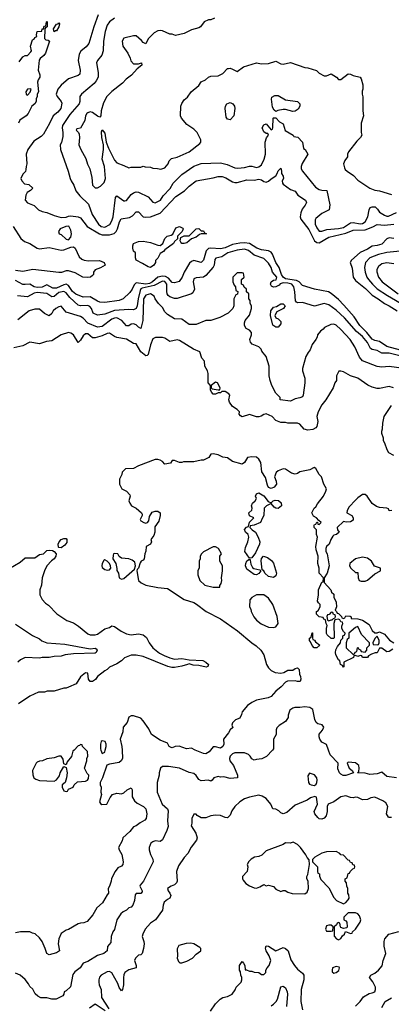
# Model space of a CAD drawing. Header units: inches. Extents: x 2348352 to 2479776, y 460422 to 613655.
# Tile 288 of 590: x 2395425 to 2398507, y 567887 to 576069. Entities that reach past the tile are written whole.
import ezdxf

# ---------------------------------------------------------------- set-up
doc = ezdxf.new("R2010")
doc.units = ezdxf.units.IN
doc.header["$MEASUREMENT"] = 0
doc.layers.add('C3596', color=7, linetype='Continuous')
doc.layers.add('C3597', color=7, linetype='Continuous')

msp = doc.modelspace()

# ---------------------------------------------------------------- linework, layer by layer
at = {"layer": 'C3596', "color": 4}
for points, elevation in [([(2397521.7, 570000), (2397472.8, 569947.2), (2397433.7, 569926.3), (2397390, 569922), (2397370, 569915.3), (2397350, 569928), (2397338, 569950), (2397323.1, 569963.1), (2397290, 569975.3), (2397210, 569978), (2397190, 569969.3), (2397170.7, 569950), (2397165.5, 569930), (2397168, 569910), (2397198.8, 569870), (2397231.3, 569790), (2397231, 569769), (2397170, 569762), (2397118, 569778), (2397090, 569775.3), (2397070, 569779), (2397034, 569770), (2397022, 569750), (2397010, 569742), (2396990, 569748.7), (2396930, 569744), (2396910, 569755.3), (2396889.3, 569789.3), (2396870, 569804), (2396830, 569813.2), (2396751.1, 569848.9), (2396658, 569862), (2396610, 569862), (2396592, 569850), (2396582.8, 569810), (2396582.8, 569790), (2396564, 569730), (2396564.7, 569650), (2396607.3, 569550), (2396650, 569511), (2396655.9, 569495.9), (2396650.8, 569410.8), (2396655.3, 569364.7), (2396646.8, 569330), (2396610, 569254), (2396590, 569241.2), (2396550, 569245.2), (2396530, 569237.2), (2396514, 569226), (2396507.5, 569212.5), (2396498.8, 569190), (2396498.8, 569170), (2396510.9, 569130.9), (2396530, 569094), (2396531, 569070), (2396451.3, 568910), (2396423.6, 568876.4), (2396422, 568870), (2396442, 568830), (2396439.6, 568820.4), (2396430.9, 568809.1), (2396390, 568808), (2396382.8, 568797.2), (2396378, 568750), (2396364.7, 568710), (2396350, 568695.3), (2396330, 568688), (2396312, 568670), (2396284.5, 568655.5), (2396262.5, 568637.5), (2396230.8, 568590), (2396210.6, 568509.4), (2396198, 568490), (2396184.7, 568450), (2396179.6, 568400.4), (2396152.7, 568367.3), (2396151.3, 568330), (2396122, 568310), (2396070, 568293.2), (2395990, 568244), (2395950, 568228.7), (2395926, 568190), (2395882, 568158), (2395865.2, 568134.8), (2395846.8, 568033.2), (2395810, 567998), (2395794, 567990), (2395792, 567970), (2395782, 567958), (2395728.4, 567928.4), (2395690, 567928.7), (2395650, 567942), (2395600.4, 567940.4), (2395574.6, 567954.6), (2395553.6, 567973.6), (2395532.5, 568012.5), (2395510, 568035.3), (2395498.4, 568058.4), (2395470, 568094), (2395430, 568129), (2395390, 568145.2)], 108), ([(2396274.1, 570000), (2396277.3, 569930), (2396266.8, 569910), (2396250, 569896), (2396170, 569883.7), (2396146.8, 569873.2), (2396111.6, 569768.4), (2396092, 569730), (2396092, 569710), (2396102, 569690), (2396098, 569650), (2396104.7, 569630), (2396086, 569570), (2396095.3, 569555.3), (2396107.5, 569547.5), (2396149, 569551), (2396175.5, 569604.5), (2396195.3, 569630), (2396230, 569640.7), (2396270, 569636), (2396290, 569644.7), (2396315.3, 569670), (2396350, 569684.7), (2396358.8, 569670), (2396358, 569610), (2396378, 569578), (2396399.1, 569559.1), (2396450.5, 569530.5), (2396470.8, 569510), (2396478.8, 569470), (2396474.8, 569430), (2396463.5, 569416.5), (2396424.5, 569395.5), (2396390, 569368.7), (2396370, 569362), (2396338, 569322), (2396281, 569270), (2396274.4, 569245.6), (2396244.7, 569190), (2396251.3, 569170), (2396273.2, 569133.2), (2396282.8, 569070), (2396281, 569050), (2396270, 569035.3), (2396239.8, 569020.2), (2396216, 568990), (2396187.1, 568932.9), (2396184.7, 568910), (2396171, 568870), (2396158, 568850), (2396162, 568810), (2396150, 568798), (2396110.6, 568729.4), (2396064.7, 568690), (2396030.6, 568629.4), (2395985.4, 568574.6), (2395956.9, 568563.1), (2395930, 568562), (2395910, 568555.3), (2395830.7, 568509.3), (2395810, 568502), (2395770, 568475.3), (2395750.7, 568430), (2395744, 568390), (2395756, 568330), (2395730, 568314), (2395670, 568297.2), (2395650, 568308.7), (2395637, 568350), (2395610, 568408), (2395590, 568438), (2395553.6, 568473.6), (2395530, 568478), (2395510, 568488), (2395430.9, 568489.1), (2395390, 568482)], 104), ([(2395876.3, 570000), (2395866.8, 569990), (2395853.2, 569946.8), (2395818.8, 569901.2), (2395810, 569878), (2395790, 569886), (2395784.7, 569924.7), (2395770, 569948), (2395750, 569948.7), (2395710, 569935.3), (2395650, 569928), (2395614, 569910), (2395590, 569908), (2395570, 569898), (2395562, 569890), (2395532, 569830), (2395532.7, 569792.7), (2395542, 569770), (2395558, 569758), (2395590, 569746), (2395710, 569741), (2395730, 569751.3), (2395755.5, 569784.5), (2395761.2, 569810), (2395790, 569862), (2395810, 569854), (2395818, 569810), (2395812, 569770), (2395802, 569730), (2395778, 569710), (2395778, 569690), (2395790, 569662), (2395810, 569654), (2395822, 569658), (2395830, 569674), (2395868.4, 569691.6), (2395878, 569710), (2395904.7, 569735.3), (2395970, 569742), (2395986, 569750), (2395996.4, 569763.6), (2395998, 569790), (2395984.7, 569804.7), (2395962, 569850), (2395982, 569910), (2395982, 569930), (2395988.7, 569950), (2395987.3, 569987.3), (2395975.1, 570000)], 104), ([(2396098.8, 570000), (2396110, 569972), (2396130, 569982), (2396134.7, 570000)], 104), ([(2397008.7, 570000), (2396995.6, 569984.4), (2396970, 569969.4), (2396950, 569972), (2396907.5, 569987.5), (2396881.5, 570000)], 104), ([(2398550, 569768.7), (2398470, 569781.2), (2398430, 569815.3), (2398390, 569801.2), (2398330, 569797.2), (2398290, 569808.7), (2398226, 569810), (2398238, 569822), (2398242, 569850), (2398237.2, 569870), (2398210, 569892.7), (2398150, 569898), (2398142, 569890), (2398158, 569850), (2398182, 569830), (2398194, 569810), (2398130, 569789.2), (2398109.1, 569789.1), (2398090, 569798), (2398078, 569810), (2398064.7, 569844.7), (2398068, 569890), (2398000.2, 569960.2), (2397986.2, 570000)], 108), ([(2398510, 569438), (2398490, 569438), (2398483.1, 569443.1), (2398469, 569470), (2398478, 569530), (2398462, 569562), (2398438, 569578), (2398370, 569609.2), (2398337.5, 569602.5), (2398310, 569589.2), (2398270, 569585.2), (2398230, 569606.6), (2398210, 569609.4), (2398190, 569602), (2398170, 569604.5), (2398130, 569619.5), (2398090, 569612.3), (2398030, 569568.7), (2397984.7, 569550), (2397976, 569530), (2397974.8, 569490), (2397967.3, 569452.7), (2397950, 569434), (2397930, 569426), (2397910, 569429.2), (2397898.6, 569438.6), (2397874, 569470), (2397868, 569490), (2397895.3, 569550), (2397887.3, 569607.3), (2397874, 569614), (2397836.9, 569603.1), (2397810, 569582), (2397710, 569542), (2397639.8, 569480.2), (2397610, 569468.7), (2397590, 569478), (2397574.6, 569494.6), (2397550, 569508), (2397526, 569510), (2397508.7, 569550), (2397470, 569598), (2397437.2, 569617.2), (2397410, 569624), (2397330, 569609.2), (2397290, 569593.2), (2397250, 569569), (2397210.8, 569530), (2397184.5, 569495.5), (2397170, 569458), (2397150, 569435.3), (2397130, 569439), (2397090, 569457.2), (2397050, 569459), (2397010, 569454), (2396970, 569435.3), (2396930, 569435.3), (2396896.4, 569456.4), (2396890, 569466), (2396870, 569466), (2396854, 569430), (2396852.7, 569392.7), (2396846, 569370), (2396884.7, 569310), (2396898, 569270), (2396892, 569250), (2396846.4, 569193.6), (2396819.8, 569140.2), (2396790, 569108), (2396743.5, 569036.5), (2396726.8, 568990), (2396730.8, 568910), (2396724.5, 568895.5), (2396710, 568879), (2396682, 568870), (2396651.3, 568850), (2396656, 568830), (2396671, 568810), (2396678, 568790), (2396671.3, 568770), (2396650, 568759), (2396623.4, 568736.6), (2396614, 568710), (2396610, 568668.7), (2396551.3, 568590), (2396510, 568562), (2396466, 568510), (2396446, 568470), (2396441, 568450), (2396456, 568410), (2396458, 568390), (2396452, 568350), (2396442, 568310), (2396430, 568298), (2396410, 568295.3), (2396384.7, 568270), (2396378, 568250), (2396392, 568210), (2396392, 568190), (2396330, 568173.2), (2396297.3, 568150), (2396288.4, 568131.6), (2396284.9, 568110), (2396284.7, 568050), (2396278, 568010), (2396270, 567998), (2396250, 568028), (2396238.9, 568058.9), (2396190, 568149.2), (2396170, 568159.3), (2396150, 568157.2), (2396102, 568130), (2396087.3, 568112.7), (2396080.7, 568090), (2396082, 568070), (2396084.9, 568050), (2396101.6, 568010), (2396104.7, 567944.7), (2396164.7, 567850)], 112), ([(2398210, 567871), (2398248.7, 567910), (2398278, 567950), (2398322.7, 567977.3), (2398350, 567981), (2398370, 567992), (2398377.2, 568010), (2398377.2, 568030), (2398354.8, 568074.8), (2398328, 568110), (2398338, 568130), (2398370, 568146), (2398402, 568170), (2398433.2, 568206.8), (2398441.2, 568250), (2398460.9, 568310), (2398449.2, 568370.8), (2398449, 568410), (2398455.3, 568430), (2398488, 568470), (2398569.3, 568490.7)], 112), ([(2397008.9, 567831.1), (2397048, 567890), (2397088, 567930), (2397110, 567944.7), (2397150, 567951.3), (2397188, 567970), (2397212.9, 568007.1), (2397222, 568030), (2397262, 568070), (2397268.7, 568090), (2397268.7, 568110), (2397258, 568130), (2397256.4, 568156.4), (2397248, 568170), (2397248.4, 568208.4), (2397270, 568242), (2397282, 568230), (2397292, 568210), (2397294, 568174), (2397306, 568174), (2397330, 568162), (2397350, 568162), (2397370, 568154), (2397410, 568152), (2397430, 568134), (2397450, 568134), (2397466, 568150), (2397468, 568170), (2397478, 568190), (2397495.3, 568210), (2397508, 568250), (2397495.3, 568290), (2397469.3, 568330), (2397465.2, 568354.8), (2397470, 568372), (2397490, 568371.3), (2397550, 568331.3), (2397610, 568358), (2397630, 568352), (2397650.8, 568330), (2397675.3, 568255.3), (2397704.7, 568210), (2397730, 568178), (2397770, 568146), (2397782.8, 568130), (2397780.7, 568090), (2397760.7, 568010), (2397756.3, 567910), (2397770, 567842)], 112), ([(2397510, 567874.8), (2397530, 567887.3), (2397552.3, 567910), (2397562.7, 567930), (2397590, 568032), (2397610, 568038), (2397630, 568024.7), (2397644, 567990), (2397647.3, 567970), (2397637.6, 567870)], 108), ([(2398430, 567861), (2398457.2, 567910), (2398510, 567941)], 108), ([(2396133.2, 567833.2), (2396050, 567888), (2396004.5, 567855.5)], 112)]:
    msp.add_lwpolyline(points, dxfattribs=dict(at, elevation=elevation))
for points, elevation in [([(2397830, 569808.7), (2397814.8, 569785.2), (2397820.7, 569730), (2397830, 569716), (2397842, 569710), (2397870, 569706), (2397884, 569716), (2397889, 569730), (2397893.2, 569750), (2397889, 569770), (2397870, 569794)], 112), ([(2397693.6, 569233.6), (2397667.3, 569227.3), (2397630, 569228), (2397610, 569215.3), (2397470, 569162), (2397434, 569126), (2397410, 569114), (2397374, 569110), (2397346.4, 569093.6), (2397325.4, 569074.6), (2397312, 569050), (2397318, 569030), (2397312, 568990), (2397272, 568950), (2397272, 568930), (2397278, 568918), (2397302, 568890), (2397330, 568871.3), (2397370, 568856), (2397390, 568851.3), (2397418, 568862), (2397450, 568882), (2397470, 568872), (2397490, 568878), (2397530, 568864.7), (2397550, 568844.7), (2397590, 568824.7), (2397610, 568832), (2397628.4, 568831.6), (2397650, 568818), (2397686.4, 568806.4), (2397790, 568804.7), (2397810, 568818), (2397821.2, 568850), (2397819, 568910), (2397808, 568930), (2397808, 568950), (2397814.6, 568965.4), (2397828, 569050), (2397827.3, 569087.3), (2397810, 569106), (2397798, 569130), (2397755.3, 569190), (2397730, 569215.3)], 116), ([(2398050, 569158), (2397970, 569155.3), (2397930, 569142), (2397874, 569110), (2397854, 569090), (2397854, 569070), (2397894, 569030), (2397894, 568990), (2397898, 568978), (2397911.6, 568971.6), (2397912.7, 568952.7), (2397923.6, 568923.6), (2397990, 568854), (2398030, 568774), (2398054, 568750), (2398110, 568722), (2398130, 568734), (2398150, 568754), (2398158, 568770), (2398156.4, 568796.4), (2398146, 568810), (2398146, 568850), (2398138, 568870), (2398136.4, 568896.4), (2398126, 568910), (2398126, 568930), (2398142, 568938), (2398150, 568974), (2398162, 568978), (2398166, 568990), (2398187.3, 569012.7), (2398202, 569018), (2398206, 569030), (2398202, 569042), (2398187.3, 569047.3), (2398182, 569062), (2398170, 569066), (2398162, 569082), (2398150, 569086), (2398110, 569126), (2398090, 569128), (2398080.4, 569140.4)], 116), ([(2398210, 568648), (2398150, 568648), (2398114, 568610), (2398114, 568590), (2398130, 568582), (2398138, 568570), (2398142, 568530), (2398138, 568522), (2398110, 568518), (2398090, 568526), (2398086, 568530), (2398082, 568562), (2398070, 568566), (2398058, 568562), (2398052.7, 568547.3), (2398034, 568530), (2398032.7, 568452.7), (2398054, 568430), (2398070, 568422), (2398090, 568434), (2398103.1, 568456.9), (2398118, 568470), (2398127.3, 568492.7), (2398170, 568474), (2398182, 568478), (2398186, 568490), (2398210, 568512), (2398248.7, 568570), (2398254, 568590), (2398243.1, 568623.1), (2398230, 568638)], 116), ([(2398010, 568546), (2397990, 568546), (2397970, 568538), (2397962, 568510), (2397970, 568494), (2398010, 568494), (2398022, 568498), (2398026, 568530)], 116), ([(2396845.4, 568394.6), (2396806.4, 568393.6), (2396745.4, 568374.6), (2396731.3, 568348.7), (2396734.8, 568290), (2396731.3, 568270), (2396742, 568242), (2396752.7, 568232.7), (2396770, 568232), (2396810, 568244.7), (2396858, 568270), (2396890, 568304.7), (2396928, 568330), (2396928, 568350), (2396920.4, 568360.4), (2396870, 568388.7)], 116), ([(2398050, 568201.2), (2398021, 568190), (2398016, 568170), (2398018, 568158), (2398030, 568146), (2398050, 568151.3), (2398072.9, 568167.1), (2398078, 568190), (2398074.6, 568194.6)], 116)]:
    msp.add_lwpolyline(points, close=True, dxfattribs=dict(at, elevation=elevation))
at = {"layer": 'C3597', "color": 4}
for points, elevation in [([(2396076.3, 576110), (2396040.5, 576010), (2395998.8, 575870), (2395976.4, 575843.6), (2395932.5, 575807.5), (2395918.8, 575781.2), (2395910.5, 575730), (2395926.8, 575650), (2395922.8, 575617.2), (2395910, 575604), (2395830, 575578), (2395770, 575524.5), (2395741.6, 575490), (2395728.4, 575450), (2395736.3, 575430), (2395767.7, 575390), (2395774.2, 575374.2), (2395766, 575330), (2395740.3, 575299.7), (2395702.8, 575270), (2395673.2, 575206.8), (2395622.5, 575117.5), (2395601.6, 575098.4), (2395541.4, 575058.6), (2395492, 574990), (2395478, 574950), (2395484.7, 574870), (2395478, 574850), (2395476.9, 574823.1), (2395472, 574808), (2395450, 574786), (2395434, 574750), (2395442, 574730), (2395466, 574706), (2395499.6, 574699.6), (2395534, 574670), (2395514, 574650), (2395487.3, 574632.7), (2395474.8, 574610), (2395471, 574570), (2395490, 574546), (2395545.4, 574525.4), (2395582, 574490), (2395610, 574474.8), (2395650, 574466), (2395710, 574441), (2395770, 574424), (2395810, 574426.8), (2395830, 574436), (2395850, 574438.8), (2395910, 574431.3), (2395930, 574421), (2395984.7, 574350), (2396088.1, 574288.1), (2396110, 574279.6), (2396170, 574282), (2396207.2, 574292.8), (2396225.1, 574310), (2396235.6, 574330), (2396252, 574390), (2396265.8, 574414.2), (2396335.6, 574424.4), (2396360.1, 574439.9), (2396390, 574471), (2396410, 574471), (2396450, 574431), (2396470, 574427.3), (2396510.9, 574430.9), (2396590, 574461.1), (2396719.2, 574600.8), (2396793.1, 574646.9), (2396830, 574684.9), (2396890, 574730.4), (2397030, 574753.4), (2397070, 574764.9), (2397105.2, 574765.2), (2397134.2, 574754.2), (2397190, 574722), (2397210, 574716.3), (2397230, 574716.3), (2397310, 574739.1), (2397370, 574736.3), (2397410, 574742.8), (2397430, 574737.3), (2397450, 574722.8), (2397470, 574718.8), (2397490, 574726), (2397510, 574746), (2397549.1, 574770.9), (2397562, 574790), (2397570, 574814), (2397590, 574834), (2397598, 574810), (2397598, 574790), (2397611.3, 574768.7), (2397612, 574750), (2397601, 574730), (2397604, 574710), (2397610, 574701), (2397670, 574658.8), (2397710, 574644.7), (2397731.3, 574610), (2397796, 574570), (2397802.8, 574550), (2397792.5, 574527.5), (2397767, 574493), (2397756.4, 574463.6), (2397752.4, 574430), (2397757.6, 574410), (2397824.6, 574324.6), (2397870, 574230.6), (2397890, 574216.4), (2397910, 574215.3), (2397990, 574260.3), (2398130, 574295.8), (2398190, 574318.9), (2398290, 574323.6), (2398353.1, 574346.9), (2398390, 574366.8), (2398450, 574362.4), (2398529.7, 574370.3)], 84), ([(2396210, 576081.2), (2396168.5, 576051.5), (2396150, 576022), (2396133, 575970), (2396120.5, 575890), (2396117.3, 575810), (2396107.1, 575772.9), (2396071.1, 575728.9), (2396062, 575710), (2396076, 575630), (2396076, 575590), (2396059.8, 575560.2), (2396041.4, 575538.6), (2395938, 575450), (2395924.7, 575430), (2395924.7, 575390), (2395918, 575370), (2395840.5, 575279.5), (2395780.7, 575190), (2395777.3, 575170), (2395784, 575130), (2395782, 575098), (2395770.6, 575049.4), (2395761, 575030), (2395762.8, 574990), (2395827.7, 574810), (2395843, 574750), (2395850.7, 574730), (2395874.4, 574694.4), (2395890, 574646), (2395923.8, 574603.8), (2395995.8, 574535.8), (2396026.7, 574450), (2396078, 574370), (2396101, 574350), (2396130, 574346), (2396172.5, 574367.5), (2396190, 574398), (2396199.7, 574430), (2396220.9, 574590), (2396230, 574606), (2396290, 574562.8), (2396296.5, 574563.5), (2396310, 574566), (2396350, 574614.8), (2396370, 574630.8), (2396390, 574638.8), (2396410, 574636), (2396490, 574596), (2396530, 574551), (2396550, 574547.3), (2396593.2, 574570), (2396615.9, 574604.1), (2396673.3, 574666.7), (2396699.3, 574710), (2396770, 574782.8), (2396870, 574850.7), (2396930, 574874), (2397090, 574879.1), (2397145.8, 574865.8), (2397210, 574836.3), (2397233.7, 574833.7), (2397290, 574839.1), (2397330, 574850.7), (2397350, 574850.7), (2397390, 574841), (2397410, 574844.7), (2397430, 574862), (2397453.2, 574910), (2397464, 574950), (2397461.2, 575050), (2397473.6, 575086.4), (2397488, 575110), (2397482, 575122), (2397470, 575122), (2397450, 575138), (2397435.3, 575170), (2397450, 575194), (2397470, 575202), (2397510, 575154), (2397522, 575158), (2397526, 575170), (2397528.9, 575251.1), (2397530, 575254), (2397550, 575254), (2397579.8, 575219.8), (2397610, 575202), (2397626.8, 575146.8), (2397694, 575110), (2397698, 575098), (2397732.7, 575092.7), (2397772, 575050), (2397778, 574998), (2397794, 574990), (2397814, 574950), (2397767.5, 574872.5), (2397761, 574850), (2397761, 574830), (2397771.3, 574810), (2397878, 574678), (2397910, 574658), (2397930, 574651.3), (2397972, 574650), (2397998, 574530), (2397992, 574490), (2397930, 574459), (2397882.5, 574417.5), (2397875.3, 574404.7), (2397877.3, 574370), (2397890, 574338), (2397910, 574311), (2397930, 574310.8), (2397973.6, 574326.4), (2398070, 574332.7), (2398110, 574343.1), (2398170, 574380.5), (2398190, 574383.8), (2398250, 574373), (2398270, 574375.5), (2398291.8, 574390), (2398312, 574430), (2398324, 574490), (2398333.2, 574506.8), (2398350, 574514.8), (2398372.7, 574512.7), (2398394.2, 574494.2), (2398410.5, 574470.5), (2398450, 574444), (2398470, 574436.3), (2398483.2, 574436.8), (2398550, 574467.3)], 88), ([(2397039.6, 576080.4), (2397010, 576068), (2396990, 576068), (2396954, 576050), (2396924.7, 576010), (2396910, 576001.2), (2396850, 575983.7), (2396790, 575952.7), (2396718, 575938), (2396688.4, 575948.4), (2396670, 575948.7), (2396610, 575975.3), (2396590, 575979), (2396570, 575975.3), (2396539.8, 575960.2), (2396491.3, 575910), (2396470, 575868), (2396450, 575878), (2396436.5, 575896.5), (2396390, 575935.3), (2396370, 575935.3), (2396290, 575914), (2396276, 575890), (2396281, 575850), (2396321, 575790), (2396341, 575750), (2396346.8, 575726.8), (2396370, 575702), (2396410, 575702), (2396434, 575710), (2396438, 575690), (2396399.8, 575660.2), (2396353.5, 575606.5), (2396306.9, 575573.1), (2396278, 575542), (2396190, 575472.7), (2396148.9, 575431.1), (2396121.1, 575378.9), (2396101.6, 575310), (2396097.3, 575270), (2396090, 575259), (2396070, 575266), (2396030, 575297.2), (2396010, 575304), (2395990, 575295.3), (2395982, 575290), (2395972, 575270), (2395964.7, 575230), (2395930, 575166), (2395898, 575162), (2395894, 575150), (2395912, 575132), (2395916.9, 575116.9), (2395921, 575090), (2395914.8, 575030), (2395930.8, 574990), (2395974.4, 574914.4), (2395987.5, 574867.5), (2396006, 574830), (2396023.6, 574756.4), (2396030, 574694), (2396050, 574672), (2396070, 574672), (2396094.6, 574685.4), (2396124.7, 574715.3), (2396136.2, 574750), (2396129.3, 574850), (2396108.7, 574910), (2396119.5, 574990), (2396119.3, 575030), (2396105.1, 575090), (2396104.5, 575135.5), (2396110, 575154), (2396130, 575124.7), (2396142.8, 575050), (2396161.3, 575001.3), (2396210, 574901), (2396230, 574878), (2396290, 574858), (2396330, 574838), (2396350, 574842), (2396430, 574842), (2396450, 574852), (2396464.7, 574844.7), (2396510, 574842), (2396530, 574834), (2396567.3, 574832.7), (2396594.6, 574825.4), (2396630, 574838), (2396655.3, 574870), (2396664.7, 574895.3), (2396684.7, 574915.3), (2396730, 574926), (2396830, 574971), (2396920.4, 575039.6), (2396928, 575050), (2396928, 575070), (2396898, 575130), (2396870, 575158), (2396810, 575198), (2396768, 575250), (2396758, 575270), (2396762, 575350), (2396769.1, 575370.9), (2396790, 575402), (2396816.5, 575423.5), (2396848, 575470), (2396910, 575522), (2396928.9, 575551.1), (2396966, 575570), (2396990, 575592), (2397010, 575598), (2397070, 575602), (2397110, 575622), (2397150, 575662), (2397156.4, 575663.6), (2397170, 575664.7), (2397190, 575658), (2397230, 575638), (2397282, 575678), (2397390, 575711.3), (2397430, 575702), (2397490, 575704.7), (2397550, 575724.7), (2397590, 575701), (2397610, 575698), (2397670, 575714), (2397790, 575671.3), (2397814, 575670), (2397886.4, 575646.4), (2397910, 575624.7), (2397950, 575602), (2397970, 575602), (2398010, 575618), (2398052, 575590), (2398070, 575572), (2398090, 575572), (2398150, 575618), (2398170, 575616), (2398190, 575604.7), (2398250, 575592), (2398257.3, 575577.3), (2398271.6, 575528.4), (2398271.6, 575491.6), (2398264.7, 575475.3), (2398264.7, 575450), (2398271.6, 575428.4), (2398272, 575310), (2398278, 575270), (2398258, 575210), (2398258, 575130), (2398262, 575110), (2398252, 575090), (2398221.4, 575058.6), (2398151.3, 574970), (2398144.7, 574950), (2398144.7, 574930), (2398122, 574898), (2398111, 574870), (2398118, 574838), (2398124.9, 574824.9), (2398141, 574810), (2398193.7, 574773.7), (2398230, 574736), (2398330, 574667.7), (2398370, 574650.8), (2398410, 574646), (2398510, 574617.3)], 92), ([(2395420.2, 575719.8), (2395450, 575761), (2395470, 575771.3), (2395490, 575772), (2395518, 575802), (2395522, 575810), (2395514, 575850), (2395530, 575901), (2395546.3, 575913.7), (2395550, 575922), (2395566, 575930), (2395563.1, 575943.1), (2395570, 575970.7), (2395607.3, 575972.7), (2395610, 575992), (2395626, 575994), (2395626, 576006), (2395630, 576014), (2395642, 576018), (2395648, 576050), (2395652.7, 576052.7), (2395652, 576010), (2395638, 576002), (2395632.7, 575987.3), (2395631.6, 575911.6), (2395642, 575902), (2395659.8, 575899.8), (2395670.7, 575890.7), (2395638.3, 575790), (2395625.5, 575770), (2395593.8, 575746.2), (2395587.3, 575732.7), (2395578.4, 575650), (2395591.3, 575610), (2395591.3, 575590), (2395578, 575570), (2395572, 575550), (2395582, 575470), (2395570.7, 575449.3), (2395570.6, 575430), (2395561, 575410), (2395561, 575390), (2395551.3, 575370), (2395524.7, 575350), (2395494.8, 575290), (2395478.8, 575270), (2395425.2, 575234.8), (2395414, 575210)], 76), ([(2395370, 574350.4), (2395434, 574250), (2395465.7, 574225.7), (2395510, 574208.2), (2395569.1, 574169.1), (2395590, 574165.7), (2395670, 574174.3), (2395770, 574154.4), (2395790, 574155.8), (2395850, 574179.2), (2395870, 574182), (2395886, 574170), (2395918.3, 574098.3), (2395939, 574079), (2395961, 574070), (2395994.6, 574065.4), (2396087.5, 574067.5), (2396124.7, 574050), (2396134, 574030), (2396094, 574006), (2396050.7, 573989.3), (2396036, 573970), (2396036, 573950), (2396030, 573942), (2396012, 573930), (2395990, 573926.6), (2395949.7, 573929.7), (2395886.2, 573966.2), (2395830, 573980.5), (2395810, 573980.7), (2395772.6, 573967.4), (2395750, 573966.9), (2395533, 573993), (2395450, 573975.8), (2395390, 573984.5)], 76), ([(2398583.3, 573323.3), (2398470, 573352.3), (2398410, 573394.5), (2398370, 573402.9), (2398350, 573414), (2398305.1, 573470), (2398246.4, 573526.4), (2398198.5, 573598.5), (2398115.2, 573695.2), (2398070, 573742.9), (2398010, 573794), (2397986.6, 573806.6), (2397869.4, 573829.4), (2397770, 573859.3), (2397742.7, 573890), (2397721.5, 573901.4), (2397630, 573915.9), (2397609.3, 573929.3), (2397596.1, 573950), (2397576.3, 574010), (2397549.7, 574050), (2397520.8, 574120.8), (2397510, 574136.2), (2397490, 574147.3), (2397430, 574156.9), (2397391.5, 574171.5), (2397330, 574208.3), (2397290, 574213.5), (2397250, 574212.1), (2397190, 574200.5), (2397130, 574174), (2397090, 574163.5), (2397010, 574171.1), (2396990, 574167), (2396972, 574148), (2396950.4, 574069.6), (2396931, 574050), (2396870, 574067.3), (2396850, 574059.5), (2396834.6, 574045.4), (2396790.4, 573970), (2396772.2, 573927.8), (2396747.7, 573892.3), (2396710, 573880.9), (2396690, 573884.5), (2396660.5, 573920.5), (2396634.4, 573934.4), (2396610, 573938.2), (2396570, 573929.8), (2396527.7, 573890), (2396502.7, 573877.3), (2396470, 573871.9), (2396390, 573880.7), (2396374.7, 573865.3), (2396359.1, 573830), (2396338, 573802), (2396282.8, 573750), (2396250, 573734.5), (2396130, 573717.6), (2396090, 573722.4), (2396070, 573729.7), (2396010, 573765.1), (2395950, 573764.2), (2395890, 573786.6), (2395864, 573810), (2395830, 573861.3), (2395810, 573869.7), (2395790, 573866), (2395730, 573837.1), (2395699.1, 573839.1), (2395650, 573864.7), (2395610, 573847.3), (2395570, 573842.8), (2395546, 573850), (2395510, 573871.6), (2395470, 573867), (2395450, 573869.6), (2395390, 573902.6)], 84), ([(2398530, 574249.6), (2398490, 574255.6), (2398471.8, 574248.2), (2398430, 574204), (2398390, 574191), (2398350, 574185.7), (2398310, 574161.1), (2398250, 574133), (2398176.3, 574070), (2398167.7, 574050), (2398183.1, 574003.1), (2398190.7, 573930), (2398210, 573900.7), (2398294.1, 573834.1), (2398350, 573778.4), (2398398, 573750), (2398450, 573710.3), (2398491.3, 573691.3), (2398555.5, 573650)], 84), ([(2398590, 573273.1), (2398490, 573297.7), (2398430, 573298.7), (2398390, 573320.7), (2398350, 573327.3), (2398336.1, 573336.1), (2398310, 573386), (2398270, 573435.1), (2398218.9, 573478.9), (2398118, 573590), (2398050, 573655.1), (2397990, 573698), (2397950, 573709.4), (2397870, 573689.3), (2397770, 573719.3), (2397730, 573716), (2397721.2, 573721.2), (2397712.1, 573732.1), (2397707.8, 573807.8), (2397698, 573850), (2397683.7, 573870), (2397650, 573878.4), (2397610, 573881.6), (2397584.9, 573875.1), (2397576.4, 573863.6), (2397550, 573849.4), (2397530, 573847), (2397514.5, 573854.5), (2397505.1, 573870), (2397509.7, 573890.3), (2397530, 573904), (2397552.9, 573907.1), (2397558.4, 573930), (2397520.9, 573970), (2397511.3, 574010), (2397490, 574046.6), (2397450, 574085.1), (2397370, 574111.6), (2397322.7, 574150), (2397290, 574160.5), (2397230, 574153.7), (2397151, 574130), (2397100.6, 574099.4), (2397053, 574087), (2397044.4, 574075.6), (2397038, 574030), (2397028.6, 574011.4), (2396970, 573944), (2396950, 573929.2), (2396890, 573924), (2396870, 573915.3), (2396864.9, 573890), (2396874, 573830), (2396861, 573799), (2396850.7, 573789.3), (2396730, 573752), (2396710, 573752), (2396670, 573764.5), (2396655.6, 573775.6), (2396647.8, 573790), (2396644.2, 573810), (2396645.4, 573870), (2396630, 573893.5), (2396610, 573897.3), (2396540.7, 573859.3), (2396440.9, 573839.1), (2396428.5, 573831.5), (2396422.9, 573817.1), (2396406.3, 573750), (2396398, 573690), (2396390.5, 573670), (2396370, 573657.2), (2396330, 573661.2), (2396210, 573653.3), (2396130, 573620.7), (2396070, 573612.3), (2396034, 573630), (2396021.2, 573670), (2396006.8, 573686.8), (2395990, 573694.5), (2395930, 573691.5), (2395910, 573697.6), (2395840.6, 573760.6), (2395810, 573799.5), (2395790, 573809.6), (2395750, 573801.1), (2395710.2, 573769.8), (2395690, 573765.4), (2395650, 573793.3), (2395570, 573802.3), (2395543.7, 573796.3), (2395490, 573766), (2395406.4, 573773.6)], 88), ([(2398610, 574147.6), (2398470, 574134), (2398402.3, 574117.7), (2398330.3, 574089.7), (2398293.4, 574050), (2398286, 574010), (2398290.4, 573970), (2398305.5, 573930), (2398318, 573910), (2398350.5, 573870), (2398391.4, 573831.4), (2398475.6, 573775.6), (2398624, 573690)], 88), ([(2398530, 574039), (2398470, 574049), (2398430, 574039), (2398402.5, 574017.5), (2398387.9, 573992.1), (2398387.5, 573972.5), (2398402, 573930), (2398430.7, 573890), (2398564.9, 573790)], 92), ([(2398630, 573166.6), (2398490, 573186), (2398430, 573182.7), (2398390, 573186), (2398270, 573233.2), (2398243.3, 573263.3), (2398206, 573350), (2398166.6, 573410), (2398090, 573494), (2398050, 573529), (2398030, 573539), (2398005.4, 573534.6), (2397954, 573510), (2397943.6, 573496.4), (2397919.6, 573480.4), (2397894, 573450), (2397892, 573430), (2397882, 573410), (2397852, 573370), (2397835.3, 573324.7), (2397816.9, 573303.1), (2397798, 573270), (2397771.3, 573170), (2397771.3, 573150), (2397790.9, 573090.9), (2397791, 573050), (2397777.3, 572950), (2397770, 572935.3), (2397750, 572925.2), (2397710, 572917.2), (2397670, 572899.3), (2397586, 572910), (2397586, 572930), (2397550, 572966), (2397515.3, 573030), (2397502, 573070), (2397495.3, 573110), (2397494, 573190), (2397468.7, 573270), (2397434.6, 573314.6), (2397428, 573330), (2397408, 573350), (2397352.7, 573372.7), (2397339, 573390), (2397333.2, 573410), (2397348.7, 573450), (2397348, 573470), (2397330, 573488), (2397303.1, 573503.1), (2397288.4, 573528.4), (2397288.4, 573548.4), (2397295.3, 573570), (2397330, 573614), (2397348, 573670), (2397348, 573690), (2397338, 573710), (2397336.4, 573736.4), (2397326, 573750), (2397326, 573790), (2397307.3, 573807.3), (2397306, 573830), (2397287.3, 573847.3), (2397282, 573862), (2397266, 573870), (2397266, 573910), (2397286, 573930), (2397282, 573962), (2397270, 573966), (2397230, 573966), (2397194, 573930), (2397194, 573890), (2397203.6, 573863.6), (2397214, 573850), (2397218, 573818), (2397234, 573810), (2397232.7, 573787.3), (2397218, 573782), (2397202, 573750), (2397202, 573690), (2397194, 573670), (2397154, 573630), (2397086, 573594), (2397010, 573569.2), (2396970, 573568.7), (2396890, 573537.2), (2396830, 573537.2), (2396770, 573579.3), (2396710, 573584), (2396650, 573619.3), (2396630, 573641.2), (2396610, 573677.2), (2396577.2, 573710), (2396550, 573748.7), (2396541.2, 573770), (2396510, 573792), (2396470, 573780.9), (2396452.4, 573750), (2396447, 573570), (2396430, 573504), (2396410, 573514), (2396391.7, 573531.7), (2396370, 573540.9), (2396350, 573538), (2396330, 573525.2), (2396310, 573525.2), (2396272.3, 573570), (2396230, 573591.2), (2396210, 573589.6), (2396190, 573581.3), (2396110, 573520.5), (2396070, 573513.6), (2395990, 573545.6), (2395950, 573589.4), (2395930, 573602), (2395810, 573639), (2395770, 573688), (2395750, 573684), (2395724.7, 573670), (2395702, 573650), (2395690, 573626), (2395670, 573608), (2395630, 573628), (2395590, 573662), (2395550, 573664), (2395504.7, 573650), (2395410, 573574)], 92), ([(2398526, 573010), (2398490, 573022), (2398410, 573004), (2398390, 573004), (2398350, 573014), (2398312.9, 573032.9), (2398228.9, 573088.9), (2398170, 573108), (2398110, 573142), (2398090, 573148), (2398072.7, 573147.3), (2398052, 573110), (2398052, 573070), (2398038, 573050), (2398024.7, 573010), (2397964.7, 572910), (2397930.7, 572869.3), (2397901, 572810), (2397891, 572770), (2397897.3, 572730), (2397890.8, 572689.2), (2397882.8, 572677.2), (2397858, 572662), (2397816.5, 572656.5), (2397786, 572666), (2397750, 572708.7), (2397730, 572715.3), (2397650, 572715.3), (2397630, 572722), (2397590, 572722), (2397550, 572739), (2397518, 572770), (2397470, 572792.3), (2397450, 572789), (2397426.7, 572773.3), (2397410, 572769.4), (2397390, 572769.3), (2397330, 572789.2), (2397270.6, 572769.4), (2397256.5, 572776.5), (2397245.2, 572790), (2397248, 572810), (2397229.2, 572829.2), (2397190, 572853.2), (2397164, 572890), (2397159, 572910), (2397168, 572950), (2397160.4, 572960.4), (2397130, 572978), (2397102, 572978), (2397091.1, 572968.9), (2397070, 572968), (2397050, 572958), (2397030, 572958), (2397018, 572970), (2397009, 572990), (2397008, 573028), (2396989, 573050), (2396989, 573130), (2396984, 573150), (2396962, 573190), (2396958, 573230), (2396935.3, 573255.3), (2396918, 573310), (2396868, 573330), (2396750, 573404), (2396730, 573408.7), (2396670, 573395.3), (2396630, 573422), (2396610, 573428.7), (2396551.6, 573428.4), (2396530, 573418), (2396510, 573368), (2396490, 573286), (2396482, 573278), (2396470, 573275.3), (2396428.7, 573310), (2396390, 573375.3), (2396370, 573379), (2396310, 573414), (2396230.9, 573429.1), (2396210, 573437.2), (2396170, 573464), (2396150, 573461.2), (2396110, 573441.2), (2396050, 573426), (2396030, 573425.2), (2395990, 573457.2), (2395970, 573459), (2395950, 573442), (2395930, 573406), (2395910, 573386), (2395870, 573448.7), (2395850, 573464), (2395830, 573468.7), (2395770, 573449), (2395690, 573399), (2395646.4, 573393.6), (2395590, 573375.3), (2395510, 573388), (2395450, 573358), (2395376.9, 573343.1)], 96), ([(2398530, 572448), (2398488, 572470), (2398474.6, 572494.6), (2398455.3, 572550), (2398442, 572570), (2398442, 572590), (2398428.9, 572628.9), (2398428.9, 572648.9), (2398435.3, 572670), (2398436.4, 572716.4), (2398449.3, 572770.7), (2398510, 572862)], 96), ([(2398521, 570839), (2398490, 570818), (2398470, 570815.3), (2398430, 570846), (2398410, 570846), (2398391.1, 570808.9), (2398372.7, 570807.3), (2398343.6, 570796.4), (2398318, 570782), (2398310, 570768), (2398268.4, 570768.4), (2398262, 570782), (2398250, 570786), (2398230, 570778), (2398210, 570786), (2398198, 570782), (2398194, 570770), (2398114, 570730), (2398114, 570690), (2398110, 570688), (2398102, 570702), (2398086, 570710), (2398082, 570742), (2398068.4, 570748.4), (2398048, 570790), (2398046, 570810), (2398048.4, 570831.6), (2398060.4, 570859.6), (2398086, 570890), (2398088.4, 570911.6), (2398106, 570930), (2398106, 570950), (2398122, 570958), (2398126, 570970), (2398110, 570986), (2398098, 571010), (2398098, 571030), (2398106, 571050), (2398102, 571062), (2398090, 571066), (2398082, 571082), (2398070, 571086), (2398038, 571082), (2398032, 571050), (2398032.7, 570932.7), (2398030, 570926), (2398010, 570926), (2397976.4, 570956.4), (2397968.9, 570968.9), (2397969, 571011), (2397975.3, 571035.3), (2397968, 571050), (2397962, 571082), (2397948, 571088), (2397942, 571102), (2397910, 571108), (2397888, 571130), (2397888, 571150), (2397900.4, 571159.6), (2397918, 571190), (2397918, 571210), (2397903.1, 571223.1), (2397896.4, 571236.4), (2397904, 571290), (2397904, 571330), (2397930, 571394), (2397942, 571398), (2397946, 571430), (2397908.7, 571470), (2397908.7, 571510), (2397899, 571550), (2397902, 571610), (2397884.1, 571664.1), (2397881.2, 571690), (2397895.3, 571770), (2397886, 571790), (2397886, 571830), (2397868.4, 571848.4), (2397868.4, 571868.4), (2397870, 571874), (2397882, 571878), (2397890, 571894), (2397894, 571894), (2397898, 571878), (2397910, 571874), (2397926, 571890), (2397906, 571906), (2397888.4, 571928.4), (2397863.1, 571943.1), (2397848, 571970), (2397868, 572010), (2397880.4, 572019.6), (2397894.6, 572045.4), (2397944, 572110), (2397964, 572150), (2397968.7, 572170), (2397948.7, 572210), (2397928.9, 572268.9), (2397909.1, 572289.1), (2397880.4, 572340.4), (2397867.3, 572347.3), (2397830.5, 572329.5), (2397750, 572311.8), (2397730, 572297), (2397710, 572291.8), (2397680.4, 572300.4), (2397630, 572334), (2397610, 572335.3), (2397570, 572321.2), (2397553.7, 572306.3), (2397538.8, 572270), (2397552.8, 572232.8), (2397554.9, 572210), (2397536, 572184), (2397510, 572172.7), (2397490, 572182), (2397481, 572201), (2397464.7, 572264.7), (2397432.9, 572312.9), (2397424, 572390), (2397410, 572418), (2397390, 572433.2), (2397350, 572437.2), (2397314, 572430), (2397291.1, 572388.9), (2397270, 572375.3), (2397190, 572397.2), (2397150, 572429), (2397110, 572434), (2397070, 572453.2), (2397030, 572462), (2397010, 572458), (2396994, 572430), (2396950, 572409), (2396930, 572409), (2396870, 572395.3), (2396784.7, 572395.3), (2396771.1, 572388.9), (2396750, 572388.7), (2396710, 572406), (2396690, 572406), (2396675.3, 572384.7), (2396630, 572375.3), (2396610, 572398), (2396588.9, 572408.9), (2396570, 572415.3), (2396550, 572415.3), (2396410, 572362), (2396370, 572338), (2396303.6, 572336.4), (2396274, 572310), (2396272, 572290), (2396252, 572250), (2396252, 572210), (2396271.6, 572171.6), (2396310.9, 572150.9), (2396339.6, 572119.6), (2396342, 572110), (2396331.3, 572070), (2396338, 572050), (2396352, 572030), (2396392, 572010), (2396434, 571970), (2396439.6, 571959.6), (2396442, 571950), (2396425.4, 571914.6), (2396430, 571904.7), (2396454, 571890), (2396470, 571886), (2396486, 571890), (2396496.4, 571903.6), (2396500.4, 571939.6), (2396524.7, 571975.3), (2396550, 571986), (2396570, 571986), (2396591.3, 571970), (2396591, 571950), (2396578, 571902), (2396546.8, 571853.2), (2396546, 571810), (2396538.8, 571781.2), (2396514, 571750), (2396518, 571730), (2396511, 571710), (2396474, 571690), (2396471.6, 571651.6), (2396462, 571630), (2396458, 571590), (2396450, 571578), (2396431.3, 571568.7), (2396423.6, 571556.4), (2396411, 571510), (2396399.6, 571500.4), (2396396, 571490), (2396411, 571410), (2396431.3, 571390), (2396470, 571370.8), (2396570, 571350.8), (2396650, 571341), (2396790, 571250.8), (2396870, 571226), (2396892.8, 571212.8), (2396970.6, 571150.6), (2397090, 571091.3), (2397231.3, 570990), (2397350.7, 570890.7), (2397387.1, 570867.1), (2397424.7, 570830), (2397451.3, 570790), (2397472, 570710), (2397490, 570682), (2397510, 570662), (2397545.4, 570645.4), (2397590, 570638.8), (2397616.5, 570643.5), (2397650, 570664.7), (2397690, 570664.7), (2397710, 570678), (2397730, 570682), (2397742, 570670), (2397744.7, 570630), (2397754.8, 570610), (2397756, 570590), (2397750.8, 570569.2), (2397730, 570569), (2397710, 570575.3), (2397647.1, 570572.9), (2397630, 570564), (2397595.3, 570524.7), (2397551, 570490), (2397510, 570444), (2397487.1, 570432.9), (2397390, 570414), (2397350, 570395.3), (2397314, 570370), (2397270, 570318), (2397264.7, 570295.3), (2397250, 570266), (2397214, 570250), (2397190, 570226), (2397186, 570206), (2397192.7, 570187.3), (2397170, 570168.7), (2397157.6, 570142.4), (2397114.8, 570090), (2397117.3, 570050), (2397110, 570028.7), (2397090, 570016), (2397050, 570026), (2397030, 570025.2), (2397008.7, 570000)], 104), ([(2398512, 571990), (2398490, 571988), (2398483.1, 572003.1), (2398469.3, 572009.3), (2398410, 572016), (2398384.1, 572024.1), (2398349.5, 572049.5), (2398308, 572110), (2398290, 572122), (2398270, 572122), (2398230, 572095.3), (2398210, 572075.3), (2398158.5, 572021.5), (2398141, 571990), (2398138, 571970), (2398180.7, 571950), (2398190.7, 571930), (2398190.5, 571909.5), (2398170, 571895.1), (2398133.6, 571893.6), (2398110, 571898), (2398058, 571850), (2398062, 571830), (2398074, 571810), (2398054, 571790), (2398030, 571784), (2398023, 571777), (2398006, 571750), (2397991, 571710), (2397971.3, 571690), (2397965.4, 571674.6), (2397964.7, 571650), (2397976, 571630), (2397990.8, 571530), (2397974.8, 571470), (2397951.3, 571430), (2397951.6, 571391.6), (2398004.7, 571330), (2398011.3, 571311.3), (2398030, 571294), (2398031.3, 571270), (2398051, 571229), (2398052, 571190), (2398042, 571162), (2398054, 571150), (2398058, 571138), (2398070, 571134), (2398094, 571110), (2398098, 571098), (2398110, 571094), (2398122, 571098), (2398130, 571114), (2398167.3, 571112.7), (2398174, 571106), (2398174, 571094), (2398230, 571091.3), (2398270, 571078), (2398323.6, 571043.6), (2398350, 570994), (2398370, 570974), (2398390, 570974), (2398410, 570982), (2398450, 570962), (2398491.6, 570911.6), (2398530, 570892)], 104), ([(2395333.6, 571506.4), (2395430, 571562), (2395470, 571597.3), (2395550, 571598), (2395590, 571623.8), (2395622, 571630), (2395650, 571657.3), (2395670, 571660.5), (2395696.7, 571656.7), (2395710.7, 571650.7), (2395726, 571630), (2395724.7, 571610), (2395711.3, 571590), (2395687.9, 571572.1), (2395650.7, 571529.3), (2395631, 571490), (2395611.3, 571430), (2395604.7, 571370), (2395592, 571330), (2395592, 571290), (2395612, 571250), (2395639.6, 571219.6), (2395663.6, 571203.6), (2395731.6, 571131.6), (2395816.9, 571076.9), (2395870, 571058), (2395911.3, 571030), (2395990, 570964.7), (2396010, 570958), (2396050, 570958), (2396070, 570962.8), (2396130, 571006.8), (2396170, 571018.8), (2396190, 571030.8), (2396210, 571026), (2396266.6, 570986.6), (2396310, 570964.9), (2396350, 570957.3), (2396410, 570966), (2396450, 570956), (2396475.5, 570935.5), (2396498.8, 570890), (2396530, 570848), (2396583.7, 570803.7), (2396624.1, 570784.1), (2396670, 570765.3), (2396710, 570755.2), (2396770, 570759.6), (2396830, 570750.4), (2396943.8, 570743.8), (2396970, 570730.8), (2396990.8, 570710), (2396986, 570694), (2396970.4, 570689.6), (2396910, 570701.6), (2396864.9, 570704.9), (2396830, 570717.2), (2396818, 570710), (2396770, 570697.4), (2396710, 570685.2), (2396685.6, 570685.6), (2396654, 570694), (2396450, 570777.6), (2396390.6, 570789.4), (2396350, 570789.2), (2396293.7, 570766.3), (2396270, 570742), (2396230, 570715.3), (2396170, 570688.7), (2396150, 570668), (2396130, 570658), (2396071.3, 570610), (2396053.2, 570586.8), (2396030, 570568), (2396008.9, 570568.9), (2395995.3, 570590), (2395990, 570638), (2395970, 570642), (2395930, 570608), (2395892, 570550), (2395830, 570522), (2395810, 570515.3), (2395790, 570515.3), (2395710, 570488.7), (2395651.6, 570488.4), (2395630, 570482), (2395579.6, 570480.4), (2395510, 570448), (2395415.3, 570384.7)], 96), ([(2395390, 571044.7), (2395530, 570951.3), (2395590, 570924.7), (2395607.7, 570907.7), (2395650, 570890.8), (2395798.3, 570878.3), (2396010, 570840.5), (2396050, 570847.7), (2396059.5, 570839.5), (2396067.7, 570830), (2396059.1, 570810), (2396050, 570805.1), (2395870, 570798.5), (2395802, 570790), (2395770, 570779), (2395710, 570777.2), (2395670, 570769), (2395611.1, 570768.9), (2395590, 570764), (2395470, 570769.2), (2395431.3, 570750), (2395410.5, 570729.5)], 92), ([(2397986.2, 570000), (2397970, 570046), (2397930, 570066), (2397915.3, 570090), (2397909.2, 570110), (2397909.3, 570130.7), (2397935.5, 570164.5), (2397948.7, 570190), (2397935.3, 570210), (2397898, 570218), (2397884, 570230), (2397872.9, 570252.9), (2397856, 570336), (2397832.7, 570352.7), (2397790, 570359.3), (2397750, 570353.2), (2397706, 570354), (2397690, 570348.7), (2397664.7, 570330), (2397651.3, 570290), (2397651.3, 570270), (2397630, 570238), (2397576.9, 570203.1), (2397556.9, 570183.1), (2397551.1, 570168.9), (2397551.1, 570128.9), (2397531, 570089), (2397531, 570010), (2397521.7, 570000)], 108), ([(2396881.5, 570000), (2396850, 570015.1), (2396809, 570009), (2396747.1, 570032.9), (2396714, 570030), (2396690, 570018), (2396680.4, 570020.4), (2396666, 570030), (2396650, 570058), (2396590, 570082), (2396517.2, 570130), (2396494.8, 570174.8), (2396450, 570242), (2396430, 570264), (2396370, 570285.2), (2396350, 570284), (2396330, 570274), (2396316, 570230), (2396284, 570190), (2396280.5, 570150), (2396258.8, 570090), (2396272.7, 570030), (2396274.1, 570000)], 104), ([(2395975.1, 570000), (2395946, 570030), (2395942, 570042), (2395930, 570046), (2395922, 570038), (2395910, 570035.3), (2395876.3, 570000)], 104), ([(2396134.7, 570000), (2396142.7, 570030), (2396141.2, 570050), (2396134, 570070), (2396110, 570077.2), (2396101, 570070), (2396094.8, 570050), (2396094.8, 570010), (2396098.8, 570000)], 104)]:
    msp.add_lwpolyline(points, dxfattribs=dict(at, elevation=elevation))
for points, elevation in [([(2395710, 575968), (2395706.3, 575993.7), (2395729.4, 576030.6), (2395744.7, 576035.3), (2395750, 576042), (2395754.4, 576034.4), (2395750, 576009), (2395730, 575977.2), (2395722.8, 575977.2)], 76), ([(2395515.1, 575495.1), (2395490, 575492), (2395474.8, 575470), (2395478, 575450), (2395490, 575442.8), (2395512.9, 575467.1), (2395519, 575490)], 76), ([(2397690, 575307), (2397630, 575323.7), (2397610, 575323.7), (2397566, 575314), (2397550, 575306), (2397536.4, 575316.4), (2397521.5, 575341.5), (2397512.9, 575407.1), (2397515.3, 575424.7), (2397542, 575438), (2397570, 575438.8), (2397630, 575402), (2397730, 575387.7), (2397747.7, 575370), (2397748.2, 575350), (2397735.6, 575324.4), (2397710, 575309.6)], 88), ([(2397170, 575237), (2397150, 575242.7), (2397138.4, 575258.4), (2397129.7, 575330), (2397133.3, 575350), (2397143.7, 575370), (2397170, 575381.3), (2397194, 575370), (2397206, 575350), (2397208.7, 575330), (2397200.5, 575270)], 88), ([(2395832, 574352), (2395808.9, 574348.9), (2395761, 574330), (2395747.3, 574310), (2395752, 574290), (2395770, 574282.8), (2395810, 574244.9), (2395830, 574240.3), (2395850, 574262), (2395855.4, 574290), (2395850, 574319)], 84), ([(2396510, 574009.6), (2396490, 574014), (2396443.9, 574043.9), (2396389.7, 574070), (2396385.1, 574090), (2396386, 574130), (2396370, 574146), (2396363.5, 574170), (2396362.4, 574190), (2396369.8, 574210.2), (2396410, 574224.9), (2396450, 574228), (2396510, 574216.4), (2396570, 574193.7), (2396590, 574192.4), (2396611.7, 574208.3), (2396629.5, 574250.5), (2396648.7, 574270), (2396682, 574278), (2396694.6, 574285.4), (2396721.2, 574338.8), (2396750, 574351), (2396776.9, 574336.9), (2396782, 574330), (2396771.3, 574308.7), (2396734, 574270), (2396732.7, 574247.3), (2396710, 574226), (2396702, 574210), (2396630, 574155.3), (2396618.8, 574141.2), (2396590, 574126), (2396570, 574086), (2396552, 574068), (2396551.3, 574050), (2396538, 574030)], 76), ([(2396930, 574314), (2396950, 574314), (2396958, 574298), (2396974, 574290), (2396930, 574288.7), (2396916.9, 574283.1), (2396890, 574261.2), (2396850, 574249), (2396810, 574213.2), (2396790, 574209.3), (2396769.3, 574209.3), (2396760.2, 574220.2), (2396755.3, 574230), (2396762, 574258), (2396790, 574272), (2396830, 574272), (2396888, 574332), (2396910, 574334)], 76), ([(2397550, 573512.7), (2397525.2, 573530), (2397505.2, 573610), (2397507, 573650), (2397530, 573678.8), (2397554, 573686), (2397590, 573706.8), (2397610, 573706.8), (2397626.8, 573690), (2397613.4, 573670), (2397558.8, 573641.2), (2397541, 573610), (2397550.9, 573590.9), (2397570, 573582.8), (2397590, 573562), (2397590, 573542), (2397570, 573514)], 88), ([(2397050, 573055.3), (2397014, 573030), (2397014, 573010), (2397022, 573002), (2397070, 572992), (2397086, 572994), (2397088, 573010), (2397066, 573050)], 96), ([(2397510, 572054), (2397528.9, 572071.1), (2397545.2, 572074.8), (2397572.3, 572072.3), (2397595.1, 572055.1), (2397596.3, 572030), (2397570, 572006.6), (2397550, 572009.3), (2397537, 572017), (2397510, 572048), (2397471.1, 572028.9), (2397452, 572010), (2397451.3, 571950), (2397435.3, 571924.7), (2397422, 571890), (2397370, 571868), (2397338, 571862), (2397334, 571850), (2397352, 571830), (2397381, 571810), (2397402.8, 571770), (2397416, 571730), (2397414.8, 571710), (2397381.6, 571638.4), (2397350, 571596), (2397330, 571594), (2397293.6, 571650), (2397297.2, 571682.8), (2397318, 571730), (2397326, 571770), (2397319, 571790), (2397298, 571810), (2397288.7, 571831.3), (2397307.3, 571852.7), (2397322, 571858), (2397330, 571894), (2397366, 571930), (2397330, 571946), (2397326, 571970), (2397350, 571994), (2397354, 572010), (2397348, 572030), (2397355.3, 572050), (2397378, 572070), (2397388, 572090), (2397382, 572110), (2397388.7, 572130), (2397410, 572136), (2397450, 572112), (2397485.4, 572065.4)], 104), ([(2395770, 571679.3), (2395750, 571682), (2395746.8, 571686.8), (2395744.2, 571710), (2395751.6, 571730), (2395770, 571748.4), (2395790, 571758.7), (2395810, 571758), (2395817.1, 571750), (2395815.2, 571724.8), (2395799, 571701)], 96), ([(2397050, 571688), (2397030, 571688), (2396950, 571648), (2396932, 571630), (2396922, 571610), (2396922, 571590), (2396914, 571570), (2396912.7, 571512.7), (2396902, 571490), (2396903.6, 571456.4), (2396918, 571410), (2396962, 571370), (2397030, 571352), (2397070, 571352), (2397086, 571354), (2397086, 571366), (2397096.4, 571383.6), (2397102, 571410), (2397098, 571430), (2397108, 571490), (2397106, 571530), (2397086, 571570), (2397086, 571610), (2397098, 571630), (2397074.6, 571674.6)], 108), ([(2396130, 571579), (2396124, 571576), (2396107.7, 571550), (2396104.9, 571530), (2396110, 571518), (2396130, 571500.5), (2396150, 571494), (2396170, 571498), (2396182, 571510), (2396179, 571530), (2396169, 571550), (2396150, 571569)], 104), ([(2396207.3, 571632.7), (2396202, 571630), (2396199.6, 571620.4), (2396198, 571590), (2396221, 571550), (2396231.3, 571508.7), (2396231.3, 571491.3), (2396244.7, 571470), (2396251.3, 571430), (2396270, 571418.8), (2396290, 571424), (2396378, 571502), (2396385.2, 571530), (2396380.4, 571560.4), (2396357.2, 571577.2), (2396330, 571589), (2396270, 571595.3), (2396248.7, 571608.7), (2396238, 571630)], 104), ([(2397390, 571455.6), (2397370, 571458.7), (2397310, 571502), (2397298.4, 571530), (2397300.7, 571550), (2397310, 571570.7), (2397330, 571586), (2397338, 571578), (2397343.4, 571543.4), (2397355.5, 571515.5), (2397368, 571508), (2397418, 571498), (2397424.7, 571490), (2397410, 571467)], 104), ([(2397530, 571434), (2397490, 571442.9), (2397459.3, 571470), (2397450, 571488.7), (2397436.4, 571496.4), (2397427, 571573), (2397430, 571592), (2397448, 571610), (2397479.8, 571599.8), (2397514.4, 571574.4), (2397530, 571552), (2397556, 571470), (2397550, 571448)], 104), ([(2398270, 571602), (2398210.9, 571589.1), (2398164.7, 571550), (2398161, 571530), (2398171.3, 571510), (2398210, 571474), (2398230, 571474), (2398232, 571430), (2398242, 571410), (2398256.4, 571403.6), (2398290, 571402), (2398310, 571412), (2398370, 571464.7), (2398418, 571490), (2398418, 571510), (2398368.9, 571528.9), (2398342, 571570), (2398310, 571593.2)], 108), ([(2397450, 571289), (2397390, 571288.7), (2397351.6, 571268.4), (2397332.7, 571247.3), (2397332, 571190), (2397342, 571170), (2397344.7, 571150), (2397367.5, 571107.5), (2397390, 571078), (2397427.9, 571047.9), (2397490, 571021), (2397530, 571018), (2397550, 571024.7), (2397568.9, 571051.1), (2397561.2, 571110), (2397525.2, 571210), (2397490, 571262)], 108), ([(2398010, 571146), (2397992.7, 571127.3), (2397978, 571122), (2397974, 571110), (2397978, 571078), (2397990, 571074), (2398010, 571082), (2398018, 571082), (2398027.3, 571092.7), (2398042, 571098), (2398046, 571110), (2398042, 571122), (2398027.3, 571127.3), (2398022, 571142)], 104), ([(2398230, 571026), (2398210, 571018), (2398154, 570970), (2398154, 570930), (2398142, 570918), (2398132, 570890), (2398134, 570850), (2398190, 570794), (2398202, 570798), (2398207.3, 570812.7), (2398222, 570818), (2398226, 570850), (2398230, 570854), (2398238, 570838), (2398252.7, 570832.7), (2398258, 570818), (2398290, 570814), (2398306, 570830), (2398306, 570850), (2398326, 570870), (2398326, 570890), (2398260.2, 570960.2)], 104), ([(2397890, 570848.7), (2397868, 570850), (2397850, 570868), (2397838, 570898), (2397828, 570910), (2397828, 570930), (2397842, 570938), (2397850, 570974), (2397854, 570974), (2397854, 570930), (2397858, 570918), (2397870, 570914), (2397879.6, 570899.6), (2397914, 570870)], 104), ([(2398390, 570946), (2398370, 570926), (2398354, 570890), (2398358, 570878), (2398390, 570874), (2398402, 570878), (2398406, 570890), (2398406, 570910)], 104)]:
    msp.add_lwpolyline(points, close=True, dxfattribs=dict(at, elevation=elevation))

doc.saveas('drawing.dxf')
